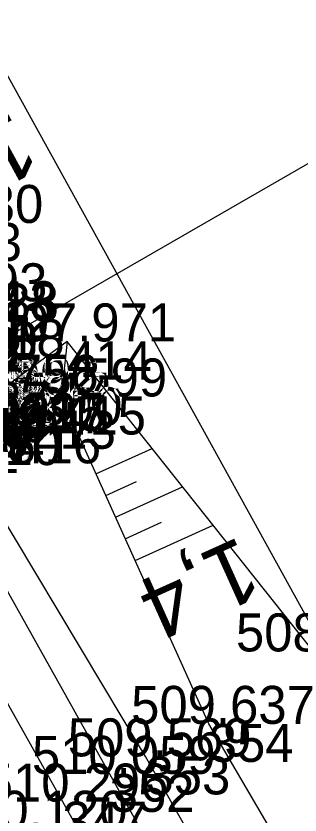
# Model space of a CAD drawing. Extents: x -1234191 to 23050, y -1290331 to -741191.
# Drawn here: x -865313.13 to -865304.16, y -1105789.74 to -1105764.53 of the extents above; entities that cross this region are included whole.
import ezdxf

# ---------------------------------------------------------------- set-up
doc = ezdxf.new("R2010")
doc.units = 0
for name, color, linetype in [('Vrstva 1', 7, 'Continuous'), ('Vrstva 19', 7, 'Continuous'), ('Vrstva 4', 7, 'Continuous'), ('Vrstva 48', 7, 'Continuous'), ('Vrstva 49', 7, 'Continuous'), ('Vrstva 53', 7, 'Continuous'), ('Vrstva 60', 7, 'Continuous'), ('Vrstva 61', 7, 'Continuous')]:
    doc.layers.add(name, color=color, linetype=linetype)

msp = doc.modelspace()

# ---------------------------------------------------------------- linework, layer by layer
at = {"layer": 'Vrstva 1'}
msp.add_lwpolyline([(-865407.195, -1105537.575), (-865404.196, -1105556.916), (-865400.505, -1105576.045), (-865396.019, -1105595.579), (-865390.864, -1105614.993), (-865387.31, -1105627.062), (-865386.583, -1105629.41), (-865385.508, -1105632.843), (-865385.189, -1105633.841), (-865378.995, -1105652.192), (-865371.92, -1105670.917), (-865371.888, -1105670.985), (-865364.336, -1105688.963), (-865356.164, -1105706.667), (-865347.54, -1105724.058), (-865338.705, -1105740.819), (-865331.549, -1105753.838), (-865329.651, -1105757.233), (-865318.339, -1105777.438), (-865311.668, -1105789.318), (-865293.803, -1105821.189)], dxfattribs=at)
at = {"layer": 'Vrstva 19'}
msp.add_line((-865315.958, -1105776.119), (-865271.518, -1105750.556), dxfattribs=at)
at = {"layer": 'Vrstva 4'}
for points in [[(-865415.794, -1105407.513), (-865415.013, -1105426.565), (-865414.095, -1105450.467), (-865411.461, -1105474.692), (-865410.067, -1105496.27), (-865407.861, -1105518.057), (-865405.51, -1105537.281), (-865402.299, -1105556.567), (-865398.435, -1105575.517), (-865393.919, -1105595.097), (-865389.455, -1105614.694), (-865383.953, -1105633.214), (-865377.686, -1105651.781), (-865370.49, -1105670.425), (-865362.745, -1105688.31), (-865354.733, -1105705.921), (-865346.085, -1105723.231), (-865337.304, -1105740.107), (-865328.117, -1105756.476), (-865310.177, -1105788.444), (-865292.191, -1105820.356)], [(-865290.412, -1105820.701), (-865309.044, -1105787.892), (-865315.278, -1105777.501), (-865315.71, -1105777.749), (-865317.243, -1105775.084), (-865316.811, -1105774.836), (-865326.688, -1105756.737), (-865327.874, -1105753.694), (-865328.151, -1105753.201), (-865328.953, -1105752.245), (-865329.085, -1105752.053), (-865330.489, -1105749.795), (-865330.581, -1105749.581), (-865335.947, -1105739.356), (-865344.587, -1105722.614), (-865344.541, -1105720.805), (-865348.241, -1105716.088), (-865347.945, -1105715.864), (-865349.677, -1105712.823), (-865349.47, -1105712.632), (-865353.649, -1105705.349), (-865362.099, -1105687.748), (-865369.612, -1105670.045)]]:
    msp.add_lwpolyline(points, dxfattribs=at)
at = {"layer": 'Vrstva 48'}
for p, q in [((-865310.607, -1105778.972), (-865308.835, -1105778.173)), ((-865310.298, -1105779.655), (-865309.326, -1105779.217)), ((-865309.99, -1105780.339), (-865307.872, -1105779.383)), ((-865309.681, -1105781.023), (-865308.535, -1105780.506)), ((-865309.373, -1105781.706), (-865306.908, -1105780.594))]:
    msp.add_line(p, q, dxfattribs=at)
at = {"layer": 'Vrstva 49'}
msp.add_line((-865311.521, -1105774.799), (-865311.706, -1105776.535), dxfattribs=at)
for points in [[(-865238.139, -1105906.641), (-865238.886, -1105901.627), (-865259.995, -1105862.894), (-865283.153, -1105820.163), (-865303.735, -1105784.58), (-865311.521, -1105774.799), (-865313.83, -1105776.493), (-865313.548, -1105776.985), (-865315.411, -1105777.27)], [(-865238.139, -1105906.641), (-865245.971, -1105899.377), (-865264.35, -1105861.222), (-865287.233, -1105820.677), (-865307.045, -1105786.866), (-865311.706, -1105776.535), (-865313.122, -1105777.444), (-865315.278, -1105777.501), (-865315.411, -1105777.27)]]:
    msp.add_lwpolyline(points, dxfattribs=at)
at = {"layer": 'Vrstva 53'}
msp.add_lwpolyline([(-865368.27, -1105423.409), (-865367.221, -1105456.517), (-865375.2, -1105489.274), (-865369.701, -1105551.6), (-865370.632, -1105583.906), (-865368.457, -1105603.691), (-865326.497, -1105717.991), (-865321.812, -1105718.794), (-865313.841, -1105726.535), (-865332.544, -1105731.795), (-865234.42, -1105909.3), (-865227.657, -1105917.883)], dxfattribs=at)
at = {"layer": 'Vrstva 60'}
for p, q in [((-865311.521, -1105774.799), (-865311.521, -1105774.799)), ((-865311.706, -1105776.535), (-865311.706, -1105776.535)), ((-865313.122, -1105777.444), (-865313.122, -1105777.444)), ((-865307.045, -1105786.866), (-865307.045, -1105786.866)), ((-865309.044, -1105787.892), (-865309.044, -1105787.892)), ((-865310.177, -1105788.444), (-865310.177, -1105788.444)), ((-865311.668, -1105789.318), (-865311.668, -1105789.318))]:
    msp.add_line(p, q, dxfattribs=at)

# ---------------------------------------------------------------- texts
at = {"layer": 'Vrstva 48'}
for s, rotation, p in [('1,2', 208.6232, (-865313.197, -1105767.531)), ('1,4', 204.2833, (-865306.058, -1105780.937))]:
    msp.add_text(s, height=2, rotation=rotation, dxfattribs=at).set_placement(p)
at = {"layer": 'Vrstva 60'}
for s, p in [('413', (-865315.622, -1105772.259)), ('9212', (-865315.491, -1105774.732)), ('9218', (-865315.169, -1105775.296)), ('408', (-865315.127, -1105775.37)), ('410', (-865315.127, -1105775.37)), ('414', (-865311.521, -1105775.999)), ('409', (-865313.873, -1105777.619)), ('9215', (-865313.873, -1105777.619)), ('9217', (-865313.83, -1105777.693)), ('415', (-865311.706, -1105777.735)), ('9219', (-865315.774, -1105777.838)), ('9214', (-865315.736, -1105777.904)), ('9216', (-865315.693, -1105777.978)), ('9213', (-865313.548, -1105778.185)), ('398', (-865315.411, -1105778.47)), ('397', (-865315.278, -1105778.701)), ('9210', (-865315.278, -1105778.701)), ('418', (-865315.182, -1105778.664)), ('393', (-865315.191, -1105778.651)), ('396', (-865315.191, -1105778.651)), ('416', (-865313.122, -1105778.644)), ('392', (-865315.71, -1105778.949)), ('354', (-865307.045, -1105788.066)), ('353', (-865309.044, -1105789.092)), ('352', (-865310.177, -1105789.644)), ('347', (-865311.668, -1105790.518))]:
    msp.add_text(s, height=1.2, dxfattribs=at).set_placement(p)
at = {"layer": 'Vrstva 61'}
for s, p in [('508.530', (-865318.073, -1105771.059)), ('508.693', (-865317.943, -1105773.532)), ('508.513', (-865317.621, -1105774.096)), ('508.528', (-865317.581, -1105774.17)), ('508.688', (-865317.581, -1105774.17)), ('507.971', (-865313.878, -1105774.799)), ('509.473', (-865318.856, -1105775.544)), ('509.648', (-865318.815, -1105775.617)), ('509.488', (-865318.815, -1105775.617)), ('508.002', (-865318.776, -1105775.675)), ('508.982', (-865318.731, -1105775.752)), ('508.002', (-865318.731, -1105775.752)), ('508.756', (-865316.325, -1105776.419)), ('508.596', (-865316.325, -1105776.419)), ('508.582', (-865316.278, -1105776.493)), ('507.985', (-865318.286, -1105776.54)), ('508.979', (-865318.284, -1105776.54)), ('507.985', (-865318.23, -1105776.638)), ('509.476', (-865318.188, -1105776.704)), ('509.636', (-865318.188, -1105776.704)), ('509.462', (-865318.141, -1105776.778)), ('509.599', (-865314.16, -1105776.535)), ('508.747', (-865316, -1105776.985)), ('509.627', (-865317.863, -1105777.27)), ('509.748', (-865317.732, -1105777.501)), ('509.572', (-865317.726, -1105777.501)), ('509.908', (-865317.645, -1105777.451)), ('509.748', (-865317.645, -1105777.451)), ('509.572', (-865317.63, -1105777.464)), ('509.300', (-865315.573, -1105777.444)), ('509.908', (-865318.164, -1105777.749)), ('508.323', (-865306.187, -1105784.58)), ('509.637', (-865309.497, -1105786.866)), ('509.569', (-865311.498, -1105787.892)), ('510.059', (-865312.631, -1105788.444)), ('510.296', (-865314.12, -1105789.318)), ('510.120', (-865315.413, -1105790.175))]:
    msp.add_text(s, height=1.2, dxfattribs=at).set_placement(p)

doc.saveas('drawing.dxf')
